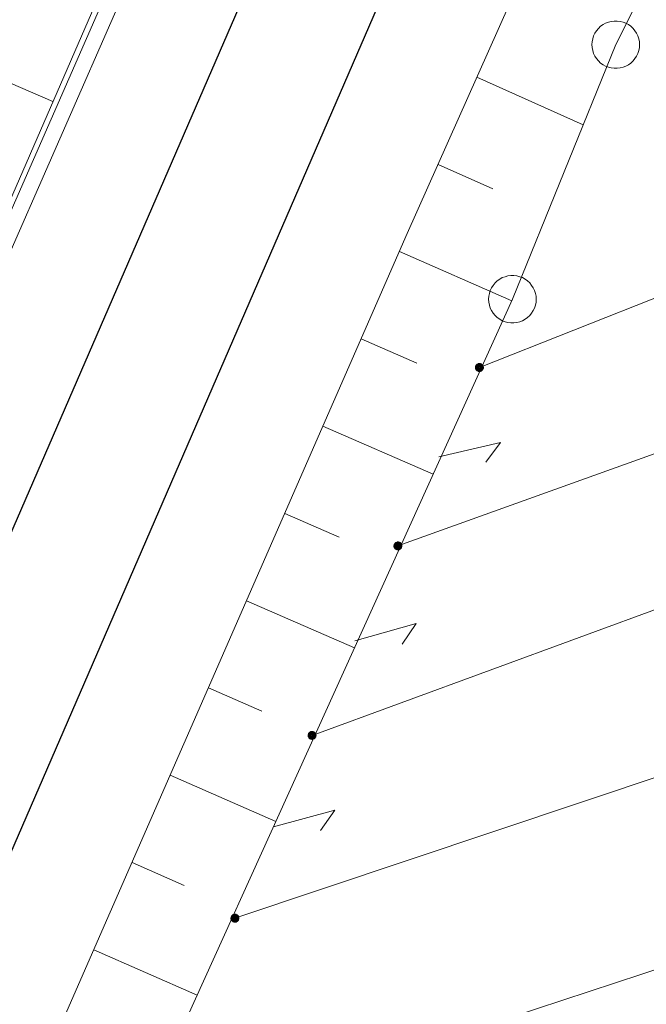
# Model space of a CAD drawing. Header units: metres. Extents: x 3425540 to 3446143, y 5432760 to 5444637.
# Tile 490 of 656: x 3436865 to 3436885, y 5443573 to 5443604. Entities that reach past the tile are written whole.
import ezdxf

# ---------------------------------------------------------------- set-up
doc = ezdxf.new("R2010")
doc.units = ezdxf.units.M
for name, color, linetype, lineweight in [('B_Böschung', 9, 'Continuous', 18), ('B_Flurgrenzen', 9, 'Continuous', 18), ('B_Gleisachse', 9, 'Continuous', 25), ('Bestand Kabeltröge', 9, 'Continuous', 18)]:
    doc.layers.add(name, color=color, linetype=linetype, lineweight=lineweight)

msp = doc.modelspace()

# ---------------------------------------------------------------- linework, layer by layer
at = {"layer": 'B_Böschung'}
for p, q in [((3436866.131, 5443601.741), (3436862.721, 5443603.225)), ((3436879.471, 5443602.506), (3436882.82, 5443601.014)), ((3436878.249, 5443599.766), (3436879.97, 5443598.999)), ((3436877.032, 5443597.024), (3436880.57, 5443595.474)), ((3436875.83, 5443594.276), (3436877.582, 5443593.51)), ((3436874.628, 5443591.527), (3436878.095, 5443590.011)), ((3436873.426, 5443588.778), (3436875.141, 5443588.028)), ((3436872.224, 5443586.029), (3436875.618, 5443584.546)), ((3436871.022, 5443583.281), (3436872.701, 5443582.547)), ((3436869.821, 5443580.532), (3436873.141, 5443579.08)), ((3436868.619, 5443577.783), (3436870.261, 5443577.065)), ((3436867.417, 5443575.035), (3436870.665, 5443573.614))]:
    msp.add_line(p, q, dxfattribs=at)
for points in [[(3436935.672, 5443761.24), (3436927.702, 5443743.389), (3436918.57, 5443722.13), (3436905.251, 5443691.549), (3436885.545, 5443646.397), (3436869.929, 5443610.473), (3436858.403, 5443583.977), (3436844.087, 5443550.595), (3436830.71, 5443519.758), (3436813.203, 5443480.002), (3436795.595, 5443439.787)], [(3436945.97, 5443756.784), (3436940.927, 5443744.952), (3436928.663, 5443716.355), (3436917.264, 5443689.609), (3436905.08, 5443661.248), (3436890.331, 5443627.313), (3436882.399, 5443609.076), (3436877.279, 5443597.589), (3436865.618, 5443570.921), (3436851.511, 5443538.607), (3436846.246, 5443526.542), (3436844.74, 5443523.002), (3436829.282, 5443487.109), (3436809.005, 5443440.008), (3436799.937, 5443419.58), (3436785.907, 5443387.796), (3436766.988, 5443344.755), (3436754.197, 5443315.679), (3436751.679, 5443309.895), (3436750.888, 5443309.067), (3436750.422, 5443309.114)], [(3436949.599, 5443755.213), (3436943.844, 5443739.775), (3436928.935, 5443705.578), (3436904.105, 5443648.88), (3436886.328, 5443608.486), (3436883.842, 5443603.534), (3436880.591, 5443595.52), (3436863.263, 5443557.28), (3436848.377, 5443521.878), (3436825.857, 5443468.664), (3436811.317, 5443436.606), (3436807.27, 5443427.302), (3436803.61, 5443420.851), (3436801.112, 5443415.272), (3436789.91, 5443388.974), (3436772.441, 5443349.386), (3436753.755, 5443307.835), (3436752.651, 5443307.312), (3436752.334, 5443307.398)]]:
    msp.add_lwpolyline(points, dxfattribs=at)
at = {"layer": 'B_Flurgrenzen'}
for p, q in [((3436879.55, 5443593.37), (3436897.988, 5443600.666)), ((3436876.985, 5443587.753), (3436899.482, 5443595.835)), ((3436874.283, 5443581.789), (3436898.818, 5443590.79)), ((3436871.857, 5443576.033), (3436896.131, 5443584.163)), ((3436868.601, 5443569), (3436889.929, 5443576.003))]:
    msp.add_line(p, q, dxfattribs=at)
for points in [[(3436884.591, 5443603.534), (3436884.585, 5443603.628), (3436884.567, 5443603.717), (3436884.538, 5443603.812), (3436884.497, 5443603.894), (3436884.443, 5443603.971), (3436884.384, 5443604.048), (3436884.319, 5443604.113), (3436884.243, 5443604.166), (3436884.16, 5443604.213), (3436884.071, 5443604.243), (3436883.983, 5443604.266), (3436883.888, 5443604.278), (3436883.794, 5443604.278), (3436883.699, 5443604.266), (3436883.611, 5443604.243), (3436883.522, 5443604.213), (3436883.439, 5443604.166), (3436883.363, 5443604.113), (3436883.298, 5443604.048), (3436883.239, 5443603.971), (3436883.185, 5443603.894), (3436883.144, 5443603.812), (3436883.115, 5443603.717), (3436883.097, 5443603.628), (3436883.091, 5443603.534), (3436883.097, 5443603.44), (3436883.115, 5443603.351), (3436883.144, 5443603.256), (3436883.185, 5443603.174), (3436883.239, 5443603.097), (3436883.298, 5443603.02), (3436883.363, 5443602.955), (3436883.439, 5443602.902), (3436883.522, 5443602.855), (3436883.611, 5443602.825), (3436883.699, 5443602.802), (3436883.794, 5443602.79), (3436883.888, 5443602.79), (3436883.983, 5443602.802), (3436884.071, 5443602.825), (3436884.16, 5443602.855), (3436884.243, 5443602.902), (3436884.319, 5443602.955), (3436884.384, 5443603.02), (3436884.443, 5443603.097), (3436884.497, 5443603.174), (3436884.538, 5443603.256), (3436884.567, 5443603.351), (3436884.585, 5443603.44), (3436884.591, 5443603.534)], [(3436881.34, 5443595.52), (3436881.334, 5443595.614), (3436881.316, 5443595.703), (3436881.287, 5443595.798), (3436881.246, 5443595.88), (3436881.192, 5443595.957), (3436881.133, 5443596.034), (3436881.068, 5443596.099), (3436880.992, 5443596.152), (3436880.909, 5443596.199), (3436880.82, 5443596.229), (3436880.732, 5443596.252), (3436880.637, 5443596.264), (3436880.543, 5443596.264), (3436880.448, 5443596.252), (3436880.36, 5443596.229), (3436880.271, 5443596.199), (3436880.188, 5443596.152), (3436880.112, 5443596.099), (3436880.047, 5443596.034), (3436879.988, 5443595.957), (3436879.934, 5443595.88), (3436879.893, 5443595.798), (3436879.864, 5443595.703), (3436879.846, 5443595.614), (3436879.84, 5443595.52), (3436879.846, 5443595.426), (3436879.864, 5443595.337), (3436879.893, 5443595.242), (3436879.934, 5443595.16), (3436879.988, 5443595.083), (3436880.047, 5443595.006), (3436880.112, 5443594.941), (3436880.188, 5443594.888), (3436880.271, 5443594.841), (3436880.36, 5443594.811), (3436880.448, 5443594.788), (3436880.543, 5443594.776), (3436880.637, 5443594.776), (3436880.732, 5443594.788), (3436880.82, 5443594.811), (3436880.909, 5443594.841), (3436880.992, 5443594.888), (3436881.068, 5443594.941), (3436881.133, 5443595.006), (3436881.192, 5443595.083), (3436881.246, 5443595.16), (3436881.287, 5443595.242), (3436881.316, 5443595.337), (3436881.334, 5443595.426), (3436881.34, 5443595.52)], [(3436879.675, 5443593.37), (3436879.674, 5443593.386), (3436879.671, 5443593.401), (3436879.666, 5443593.416), (3436879.659, 5443593.43), (3436879.651, 5443593.444), (3436879.642, 5443593.456), (3436879.63, 5443593.466), (3436879.617, 5443593.475), (3436879.603, 5443593.483), (3436879.588, 5443593.489), (3436879.574, 5443593.493), (3436879.558, 5443593.495), (3436879.542, 5443593.495), (3436879.526, 5443593.493), (3436879.512, 5443593.489), (3436879.497, 5443593.483), (3436879.483, 5443593.475), (3436879.47, 5443593.466), (3436879.458, 5443593.456), (3436879.449, 5443593.444), (3436879.441, 5443593.43), (3436879.434, 5443593.416), (3436879.429, 5443593.401), (3436879.426, 5443593.386), (3436879.425, 5443593.37), (3436879.426, 5443593.354), (3436879.429, 5443593.339), (3436879.434, 5443593.324), (3436879.441, 5443593.31), (3436879.449, 5443593.296), (3436879.458, 5443593.284), (3436879.47, 5443593.274), (3436879.483, 5443593.265), (3436879.497, 5443593.257), (3436879.512, 5443593.251), (3436879.526, 5443593.247), (3436879.542, 5443593.245), (3436879.558, 5443593.245), (3436879.574, 5443593.247), (3436879.588, 5443593.251), (3436879.603, 5443593.257), (3436879.617, 5443593.265), (3436879.63, 5443593.274), (3436879.642, 5443593.284), (3436879.651, 5443593.296), (3436879.659, 5443593.31), (3436879.666, 5443593.324), (3436879.671, 5443593.339), (3436879.674, 5443593.354), (3436879.675, 5443593.37)], [(3436879.65, 5443593.37), (3436879.649, 5443593.384), (3436879.646, 5443593.398), (3436879.642, 5443593.41), (3436879.636, 5443593.423), (3436879.627, 5443593.435), (3436879.617, 5443593.445), (3436879.606, 5443593.454), (3436879.594, 5443593.461), (3436879.581, 5443593.465), (3436879.568, 5443593.468), (3436879.554, 5443593.47), (3436879.539, 5443593.469), (3436879.525, 5443593.467), (3436879.513, 5443593.464), (3436879.5, 5443593.457), (3436879.488, 5443593.449), (3436879.478, 5443593.44), (3436879.468, 5443593.429), (3436879.461, 5443593.417), (3436879.456, 5443593.404), (3436879.452, 5443593.391), (3436879.45, 5443593.377), (3436879.45, 5443593.363), (3436879.452, 5443593.349), (3436879.456, 5443593.336), (3436879.461, 5443593.323), (3436879.468, 5443593.311), (3436879.478, 5443593.3), (3436879.488, 5443593.291), (3436879.5, 5443593.283), (3436879.513, 5443593.276), (3436879.525, 5443593.273), (3436879.539, 5443593.271), (3436879.554, 5443593.27), (3436879.568, 5443593.272), (3436879.581, 5443593.275), (3436879.594, 5443593.279), (3436879.606, 5443593.286), (3436879.617, 5443593.295), (3436879.627, 5443593.305), (3436879.636, 5443593.317), (3436879.642, 5443593.33), (3436879.646, 5443593.342), (3436879.649, 5443593.356), (3436879.65, 5443593.37)], [(3436879.626, 5443593.37), (3436879.625, 5443593.382), (3436879.622, 5443593.394), (3436879.617, 5443593.405), (3436879.611, 5443593.415), (3436879.602, 5443593.425), (3436879.593, 5443593.432), (3436879.582, 5443593.439), (3436879.571, 5443593.443), (3436879.559, 5443593.445), (3436879.547, 5443593.446), (3436879.535, 5443593.444), (3436879.523, 5443593.441), (3436879.513, 5443593.436), (3436879.502, 5443593.429), (3436879.493, 5443593.42), (3436879.486, 5443593.41), (3436879.48, 5443593.4), (3436879.476, 5443593.388), (3436879.474, 5443593.376), (3436879.474, 5443593.364), (3436879.476, 5443593.352), (3436879.48, 5443593.34), (3436879.486, 5443593.33), (3436879.493, 5443593.32), (3436879.502, 5443593.311), (3436879.512, 5443593.304), (3436879.523, 5443593.299), (3436879.535, 5443593.296), (3436879.547, 5443593.294), (3436879.559, 5443593.295), (3436879.571, 5443593.297), (3436879.582, 5443593.301), (3436879.593, 5443593.308), (3436879.602, 5443593.315), (3436879.611, 5443593.325), (3436879.617, 5443593.335), (3436879.622, 5443593.346), (3436879.625, 5443593.358), (3436879.626, 5443593.37)], [(3436879.601, 5443593.37), (3436879.6, 5443593.38), (3436879.597, 5443593.39), (3436879.592, 5443593.399), (3436879.586, 5443593.406), (3436879.579, 5443593.412), (3436879.57, 5443593.417), (3436879.56, 5443593.42), (3436879.55, 5443593.421), (3436879.54, 5443593.42), (3436879.53, 5443593.417), (3436879.521, 5443593.412), (3436879.514, 5443593.406), (3436879.508, 5443593.399), (3436879.503, 5443593.39), (3436879.5, 5443593.38), (3436879.499, 5443593.37), (3436879.5, 5443593.36), (3436879.503, 5443593.35), (3436879.508, 5443593.341), (3436879.514, 5443593.334), (3436879.521, 5443593.328), (3436879.53, 5443593.323), (3436879.54, 5443593.32), (3436879.55, 5443593.319), (3436879.56, 5443593.32), (3436879.57, 5443593.323), (3436879.579, 5443593.328), (3436879.586, 5443593.334), (3436879.592, 5443593.341), (3436879.597, 5443593.35), (3436879.6, 5443593.36), (3436879.601, 5443593.37)], [(3436879.577, 5443593.37), (3436879.576, 5443593.377), (3436879.573, 5443593.384), (3436879.568, 5443593.39), (3436879.562, 5443593.394), (3436879.555, 5443593.396), (3436879.548, 5443593.397), (3436879.541, 5443593.395), (3436879.534, 5443593.392), (3436879.529, 5443593.387), (3436879.525, 5443593.381), (3436879.523, 5443593.374), (3436879.523, 5443593.366), (3436879.525, 5443593.359), (3436879.529, 5443593.353), (3436879.534, 5443593.348), (3436879.541, 5443593.345), (3436879.548, 5443593.343), (3436879.555, 5443593.344), (3436879.562, 5443593.346), (3436879.568, 5443593.35), (3436879.573, 5443593.356), (3436879.576, 5443593.363), (3436879.577, 5443593.37)], [(3436878.268, 5443590.561), (3436880.216, 5443591.012), (3436879.747, 5443590.386)], [(3436877.11, 5443587.753), (3436877.109, 5443587.769), (3436877.106, 5443587.784), (3436877.101, 5443587.799), (3436877.094, 5443587.813), (3436877.086, 5443587.827), (3436877.077, 5443587.839), (3436877.065, 5443587.849), (3436877.052, 5443587.858), (3436877.038, 5443587.866), (3436877.023, 5443587.872), (3436877.009, 5443587.876), (3436876.993, 5443587.878), (3436876.977, 5443587.878), (3436876.961, 5443587.876), (3436876.947, 5443587.872), (3436876.932, 5443587.866), (3436876.918, 5443587.858), (3436876.905, 5443587.849), (3436876.893, 5443587.839), (3436876.884, 5443587.827), (3436876.876, 5443587.813), (3436876.869, 5443587.799), (3436876.864, 5443587.784), (3436876.861, 5443587.769), (3436876.86, 5443587.753), (3436876.861, 5443587.737), (3436876.864, 5443587.722), (3436876.869, 5443587.707), (3436876.876, 5443587.693), (3436876.884, 5443587.679), (3436876.893, 5443587.667), (3436876.905, 5443587.657), (3436876.918, 5443587.648), (3436876.932, 5443587.64), (3436876.947, 5443587.634), (3436876.961, 5443587.63), (3436876.977, 5443587.628), (3436876.993, 5443587.628), (3436877.009, 5443587.63), (3436877.023, 5443587.634), (3436877.038, 5443587.64), (3436877.052, 5443587.648), (3436877.065, 5443587.657), (3436877.077, 5443587.667), (3436877.086, 5443587.679), (3436877.094, 5443587.693), (3436877.101, 5443587.707), (3436877.106, 5443587.722), (3436877.109, 5443587.737), (3436877.11, 5443587.753)], [(3436877.085, 5443587.753), (3436877.084, 5443587.767), (3436877.081, 5443587.781), (3436877.077, 5443587.793), (3436877.071, 5443587.806), (3436877.062, 5443587.818), (3436877.052, 5443587.828), (3436877.041, 5443587.837), (3436877.029, 5443587.844), (3436877.016, 5443587.848), (3436877.003, 5443587.851), (3436876.989, 5443587.853), (3436876.974, 5443587.852), (3436876.96, 5443587.85), (3436876.948, 5443587.847), (3436876.935, 5443587.84), (3436876.923, 5443587.832), (3436876.913, 5443587.823), (3436876.903, 5443587.812), (3436876.896, 5443587.8), (3436876.891, 5443587.787), (3436876.887, 5443587.774), (3436876.885, 5443587.76), (3436876.885, 5443587.746), (3436876.887, 5443587.732), (3436876.891, 5443587.719), (3436876.896, 5443587.706), (3436876.903, 5443587.694), (3436876.913, 5443587.683), (3436876.923, 5443587.674), (3436876.935, 5443587.666), (3436876.948, 5443587.659), (3436876.96, 5443587.656), (3436876.974, 5443587.654), (3436876.989, 5443587.653), (3436877.003, 5443587.655), (3436877.016, 5443587.658), (3436877.029, 5443587.662), (3436877.041, 5443587.669), (3436877.052, 5443587.678), (3436877.062, 5443587.688), (3436877.071, 5443587.7), (3436877.077, 5443587.713), (3436877.081, 5443587.725), (3436877.084, 5443587.739), (3436877.085, 5443587.753)], [(3436877.061, 5443587.753), (3436877.06, 5443587.765), (3436877.057, 5443587.777), (3436877.052, 5443587.788), (3436877.046, 5443587.798), (3436877.037, 5443587.808), (3436877.028, 5443587.815), (3436877.017, 5443587.822), (3436877.006, 5443587.826), (3436876.994, 5443587.828), (3436876.982, 5443587.829), (3436876.97, 5443587.827), (3436876.958, 5443587.824), (3436876.948, 5443587.819), (3436876.937, 5443587.812), (3436876.928, 5443587.803), (3436876.921, 5443587.793), (3436876.915, 5443587.783), (3436876.911, 5443587.771), (3436876.909, 5443587.759), (3436876.909, 5443587.747), (3436876.911, 5443587.735), (3436876.915, 5443587.723), (3436876.921, 5443587.713), (3436876.928, 5443587.703), (3436876.937, 5443587.694), (3436876.947, 5443587.687), (3436876.958, 5443587.682), (3436876.97, 5443587.679), (3436876.982, 5443587.677), (3436876.994, 5443587.678), (3436877.006, 5443587.68), (3436877.017, 5443587.684), (3436877.028, 5443587.691), (3436877.037, 5443587.698), (3436877.046, 5443587.708), (3436877.052, 5443587.718), (3436877.057, 5443587.729), (3436877.06, 5443587.741), (3436877.061, 5443587.753)], [(3436877.036, 5443587.753), (3436877.035, 5443587.763), (3436877.032, 5443587.773), (3436877.027, 5443587.782), (3436877.021, 5443587.789), (3436877.014, 5443587.795), (3436877.005, 5443587.8), (3436876.995, 5443587.803), (3436876.985, 5443587.804), (3436876.975, 5443587.803), (3436876.965, 5443587.8), (3436876.956, 5443587.795), (3436876.949, 5443587.789), (3436876.943, 5443587.782), (3436876.938, 5443587.773), (3436876.935, 5443587.763), (3436876.934, 5443587.753), (3436876.935, 5443587.743), (3436876.938, 5443587.733), (3436876.943, 5443587.724), (3436876.949, 5443587.717), (3436876.956, 5443587.711), (3436876.965, 5443587.706), (3436876.975, 5443587.703), (3436876.985, 5443587.702), (3436876.995, 5443587.703), (3436877.005, 5443587.706), (3436877.014, 5443587.711), (3436877.021, 5443587.717), (3436877.027, 5443587.724), (3436877.032, 5443587.733), (3436877.035, 5443587.743), (3436877.036, 5443587.753)], [(3436877.012, 5443587.753), (3436877.011, 5443587.76), (3436877.008, 5443587.767), (3436877.003, 5443587.773), (3436876.997, 5443587.777), (3436876.99, 5443587.779), (3436876.983, 5443587.78), (3436876.976, 5443587.778), (3436876.969, 5443587.775), (3436876.964, 5443587.77), (3436876.96, 5443587.764), (3436876.958, 5443587.757), (3436876.958, 5443587.749), (3436876.96, 5443587.742), (3436876.964, 5443587.736), (3436876.969, 5443587.731), (3436876.976, 5443587.728), (3436876.983, 5443587.726), (3436876.99, 5443587.727), (3436876.997, 5443587.729), (3436877.003, 5443587.733), (3436877.008, 5443587.739), (3436877.011, 5443587.746), (3436877.012, 5443587.753)], [(3436875.634, 5443584.77), (3436877.559, 5443585.309), (3436877.119, 5443584.663)], [(3436874.408, 5443581.789), (3436874.407, 5443581.805), (3436874.404, 5443581.82), (3436874.399, 5443581.835), (3436874.392, 5443581.849), (3436874.384, 5443581.863), (3436874.375, 5443581.875), (3436874.363, 5443581.885), (3436874.35, 5443581.894), (3436874.336, 5443581.902), (3436874.321, 5443581.908), (3436874.307, 5443581.912), (3436874.291, 5443581.914), (3436874.275, 5443581.914), (3436874.259, 5443581.912), (3436874.245, 5443581.908), (3436874.23, 5443581.902), (3436874.216, 5443581.894), (3436874.203, 5443581.885), (3436874.191, 5443581.875), (3436874.182, 5443581.863), (3436874.174, 5443581.849), (3436874.167, 5443581.835), (3436874.162, 5443581.82), (3436874.159, 5443581.805), (3436874.158, 5443581.789), (3436874.159, 5443581.773), (3436874.162, 5443581.758), (3436874.167, 5443581.743), (3436874.174, 5443581.729), (3436874.182, 5443581.715), (3436874.191, 5443581.703), (3436874.203, 5443581.693), (3436874.216, 5443581.684), (3436874.23, 5443581.676), (3436874.245, 5443581.67), (3436874.259, 5443581.666), (3436874.275, 5443581.664), (3436874.291, 5443581.664), (3436874.307, 5443581.666), (3436874.321, 5443581.67), (3436874.336, 5443581.676), (3436874.35, 5443581.684), (3436874.363, 5443581.693), (3436874.375, 5443581.703), (3436874.384, 5443581.715), (3436874.392, 5443581.729), (3436874.399, 5443581.743), (3436874.404, 5443581.758), (3436874.407, 5443581.773), (3436874.408, 5443581.789)], [(3436874.383, 5443581.789), (3436874.382, 5443581.803), (3436874.379, 5443581.817), (3436874.375, 5443581.829), (3436874.369, 5443581.842), (3436874.36, 5443581.854), (3436874.35, 5443581.864), (3436874.339, 5443581.873), (3436874.327, 5443581.88), (3436874.314, 5443581.884), (3436874.301, 5443581.887), (3436874.287, 5443581.889), (3436874.272, 5443581.888), (3436874.258, 5443581.886), (3436874.246, 5443581.883), (3436874.233, 5443581.876), (3436874.221, 5443581.868), (3436874.211, 5443581.859), (3436874.201, 5443581.848), (3436874.194, 5443581.836), (3436874.189, 5443581.823), (3436874.185, 5443581.81), (3436874.183, 5443581.796), (3436874.183, 5443581.782), (3436874.185, 5443581.768), (3436874.189, 5443581.755), (3436874.194, 5443581.742), (3436874.201, 5443581.73), (3436874.211, 5443581.719), (3436874.221, 5443581.71), (3436874.233, 5443581.702), (3436874.246, 5443581.695), (3436874.258, 5443581.692), (3436874.272, 5443581.69), (3436874.287, 5443581.689), (3436874.301, 5443581.691), (3436874.314, 5443581.694), (3436874.327, 5443581.698), (3436874.339, 5443581.705), (3436874.35, 5443581.714), (3436874.36, 5443581.724), (3436874.369, 5443581.736), (3436874.375, 5443581.749), (3436874.379, 5443581.761), (3436874.382, 5443581.775), (3436874.383, 5443581.789)], [(3436874.359, 5443581.789), (3436874.358, 5443581.801), (3436874.355, 5443581.813), (3436874.35, 5443581.824), (3436874.344, 5443581.834), (3436874.335, 5443581.844), (3436874.326, 5443581.851), (3436874.315, 5443581.858), (3436874.304, 5443581.862), (3436874.292, 5443581.864), (3436874.28, 5443581.865), (3436874.268, 5443581.863), (3436874.256, 5443581.86), (3436874.246, 5443581.855), (3436874.235, 5443581.848), (3436874.226, 5443581.839), (3436874.219, 5443581.829), (3436874.213, 5443581.819), (3436874.209, 5443581.807), (3436874.207, 5443581.795), (3436874.207, 5443581.783), (3436874.209, 5443581.771), (3436874.213, 5443581.759), (3436874.219, 5443581.749), (3436874.226, 5443581.739), (3436874.235, 5443581.73), (3436874.245, 5443581.723), (3436874.256, 5443581.718), (3436874.268, 5443581.715), (3436874.28, 5443581.713), (3436874.292, 5443581.714), (3436874.304, 5443581.716), (3436874.315, 5443581.72), (3436874.326, 5443581.727), (3436874.335, 5443581.734), (3436874.344, 5443581.744), (3436874.35, 5443581.754), (3436874.355, 5443581.765), (3436874.358, 5443581.777), (3436874.359, 5443581.789)], [(3436874.334, 5443581.789), (3436874.333, 5443581.799), (3436874.33, 5443581.809), (3436874.325, 5443581.818), (3436874.319, 5443581.825), (3436874.312, 5443581.831), (3436874.303, 5443581.836), (3436874.293, 5443581.839), (3436874.283, 5443581.84), (3436874.273, 5443581.839), (3436874.263, 5443581.836), (3436874.254, 5443581.831), (3436874.247, 5443581.825), (3436874.241, 5443581.818), (3436874.236, 5443581.809), (3436874.233, 5443581.799), (3436874.232, 5443581.789), (3436874.233, 5443581.779), (3436874.236, 5443581.769), (3436874.241, 5443581.76), (3436874.247, 5443581.753), (3436874.254, 5443581.747), (3436874.263, 5443581.742), (3436874.273, 5443581.739), (3436874.283, 5443581.738), (3436874.293, 5443581.739), (3436874.303, 5443581.742), (3436874.312, 5443581.747), (3436874.319, 5443581.753), (3436874.325, 5443581.76), (3436874.33, 5443581.769), (3436874.333, 5443581.779), (3436874.334, 5443581.789)], [(3436874.31, 5443581.789), (3436874.309, 5443581.796), (3436874.306, 5443581.803), (3436874.301, 5443581.809), (3436874.295, 5443581.813), (3436874.288, 5443581.815), (3436874.281, 5443581.816), (3436874.274, 5443581.814), (3436874.267, 5443581.811), (3436874.262, 5443581.806), (3436874.258, 5443581.8), (3436874.256, 5443581.793), (3436874.256, 5443581.785), (3436874.258, 5443581.778), (3436874.262, 5443581.772), (3436874.267, 5443581.767), (3436874.274, 5443581.764), (3436874.281, 5443581.762), (3436874.288, 5443581.763), (3436874.295, 5443581.765), (3436874.301, 5443581.769), (3436874.306, 5443581.775), (3436874.309, 5443581.782), (3436874.31, 5443581.789)], [(3436873.07, 5443578.911), (3436874.997, 5443579.44), (3436874.554, 5443578.796)], [(3436871.982, 5443576.033), (3436871.981, 5443576.049), (3436871.978, 5443576.064), (3436871.973, 5443576.079), (3436871.966, 5443576.093), (3436871.958, 5443576.107), (3436871.949, 5443576.119), (3436871.937, 5443576.129), (3436871.924, 5443576.138), (3436871.91, 5443576.146), (3436871.895, 5443576.152), (3436871.881, 5443576.156), (3436871.865, 5443576.158), (3436871.849, 5443576.158), (3436871.833, 5443576.156), (3436871.819, 5443576.152), (3436871.804, 5443576.146), (3436871.79, 5443576.138), (3436871.777, 5443576.129), (3436871.765, 5443576.119), (3436871.756, 5443576.107), (3436871.748, 5443576.093), (3436871.741, 5443576.079), (3436871.736, 5443576.064), (3436871.733, 5443576.049), (3436871.732, 5443576.033), (3436871.733, 5443576.017), (3436871.736, 5443576.002), (3436871.741, 5443575.987), (3436871.748, 5443575.973), (3436871.756, 5443575.959), (3436871.765, 5443575.947), (3436871.777, 5443575.937), (3436871.79, 5443575.928), (3436871.804, 5443575.92), (3436871.819, 5443575.914), (3436871.833, 5443575.91), (3436871.849, 5443575.908), (3436871.865, 5443575.908), (3436871.881, 5443575.91), (3436871.895, 5443575.914), (3436871.91, 5443575.92), (3436871.924, 5443575.928), (3436871.937, 5443575.937), (3436871.949, 5443575.947), (3436871.958, 5443575.959), (3436871.966, 5443575.973), (3436871.973, 5443575.987), (3436871.978, 5443576.002), (3436871.981, 5443576.017), (3436871.982, 5443576.033)], [(3436871.957, 5443576.033), (3436871.956, 5443576.047), (3436871.953, 5443576.061), (3436871.949, 5443576.073), (3436871.943, 5443576.086), (3436871.934, 5443576.098), (3436871.924, 5443576.108), (3436871.913, 5443576.117), (3436871.901, 5443576.124), (3436871.888, 5443576.128), (3436871.875, 5443576.131), (3436871.861, 5443576.133), (3436871.846, 5443576.132), (3436871.832, 5443576.13), (3436871.82, 5443576.127), (3436871.807, 5443576.12), (3436871.795, 5443576.112), (3436871.785, 5443576.103), (3436871.775, 5443576.092), (3436871.768, 5443576.08), (3436871.763, 5443576.067), (3436871.759, 5443576.054), (3436871.757, 5443576.04), (3436871.757, 5443576.026), (3436871.759, 5443576.012), (3436871.763, 5443575.999), (3436871.768, 5443575.986), (3436871.775, 5443575.974), (3436871.785, 5443575.963), (3436871.795, 5443575.954), (3436871.807, 5443575.946), (3436871.82, 5443575.939), (3436871.832, 5443575.936), (3436871.846, 5443575.934), (3436871.861, 5443575.933), (3436871.875, 5443575.935), (3436871.888, 5443575.938), (3436871.901, 5443575.942), (3436871.913, 5443575.949), (3436871.924, 5443575.958), (3436871.934, 5443575.968), (3436871.943, 5443575.98), (3436871.949, 5443575.993), (3436871.953, 5443576.005), (3436871.956, 5443576.019), (3436871.957, 5443576.033)], [(3436871.933, 5443576.033), (3436871.932, 5443576.045), (3436871.929, 5443576.057), (3436871.924, 5443576.068), (3436871.918, 5443576.078), (3436871.909, 5443576.088), (3436871.9, 5443576.095), (3436871.889, 5443576.102), (3436871.878, 5443576.106), (3436871.866, 5443576.108), (3436871.854, 5443576.109), (3436871.842, 5443576.107), (3436871.83, 5443576.104), (3436871.82, 5443576.099), (3436871.809, 5443576.092), (3436871.8, 5443576.083), (3436871.793, 5443576.073), (3436871.787, 5443576.063), (3436871.783, 5443576.051), (3436871.781, 5443576.039), (3436871.781, 5443576.027), (3436871.783, 5443576.015), (3436871.787, 5443576.003), (3436871.793, 5443575.993), (3436871.8, 5443575.983), (3436871.809, 5443575.974), (3436871.819, 5443575.967), (3436871.83, 5443575.962), (3436871.842, 5443575.959), (3436871.854, 5443575.957), (3436871.866, 5443575.958), (3436871.878, 5443575.96), (3436871.889, 5443575.964), (3436871.9, 5443575.971), (3436871.909, 5443575.978), (3436871.918, 5443575.988), (3436871.924, 5443575.998), (3436871.929, 5443576.009), (3436871.932, 5443576.021), (3436871.933, 5443576.033)], [(3436871.908, 5443576.033), (3436871.907, 5443576.043), (3436871.904, 5443576.053), (3436871.899, 5443576.062), (3436871.893, 5443576.069), (3436871.886, 5443576.075), (3436871.877, 5443576.08), (3436871.867, 5443576.083), (3436871.857, 5443576.084), (3436871.847, 5443576.083), (3436871.837, 5443576.08), (3436871.828, 5443576.075), (3436871.821, 5443576.069), (3436871.815, 5443576.062), (3436871.81, 5443576.053), (3436871.807, 5443576.043), (3436871.806, 5443576.033), (3436871.807, 5443576.023), (3436871.81, 5443576.013), (3436871.815, 5443576.004), (3436871.821, 5443575.997), (3436871.828, 5443575.991), (3436871.837, 5443575.986), (3436871.847, 5443575.983), (3436871.857, 5443575.982), (3436871.867, 5443575.983), (3436871.877, 5443575.986), (3436871.886, 5443575.991), (3436871.893, 5443575.997), (3436871.899, 5443576.004), (3436871.904, 5443576.013), (3436871.907, 5443576.023), (3436871.908, 5443576.033)], [(3436871.884, 5443576.033), (3436871.883, 5443576.04), (3436871.88, 5443576.047), (3436871.875, 5443576.053), (3436871.869, 5443576.057), (3436871.862, 5443576.059), (3436871.855, 5443576.06), (3436871.848, 5443576.058), (3436871.841, 5443576.055), (3436871.836, 5443576.05), (3436871.832, 5443576.044), (3436871.83, 5443576.037), (3436871.83, 5443576.029), (3436871.832, 5443576.022), (3436871.836, 5443576.016), (3436871.841, 5443576.011), (3436871.848, 5443576.008), (3436871.855, 5443576.006), (3436871.862, 5443576.007), (3436871.869, 5443576.009), (3436871.875, 5443576.013), (3436871.88, 5443576.019), (3436871.883, 5443576.026), (3436871.884, 5443576.033)]]:
    msp.add_lwpolyline(points, dxfattribs=at)
msp.add_arc((3436936.132, 5443527.293), 67.137, 133.48698, 143.0184, dxfattribs=at)
at = {"layer": 'B_Gleisachse'}
for p, q in [((3436939.527, 5443760.465), (3436690.224, 5443185.626)), ((3436943.198, 5443758.877), (3436693.879, 5443184.001))]:
    msp.add_line(p, q, dxfattribs=at)
at = {"layer": 'Bestand Kabeltröge'}
for p, q in [((3436870.408, 5443611.073), (3436832.215, 5443524.022)), ((3436870.866, 5443610.873), (3436832.673, 5443523.822))]:
    msp.add_line(p, q, dxfattribs=at)

doc.saveas('drawing.dxf')
